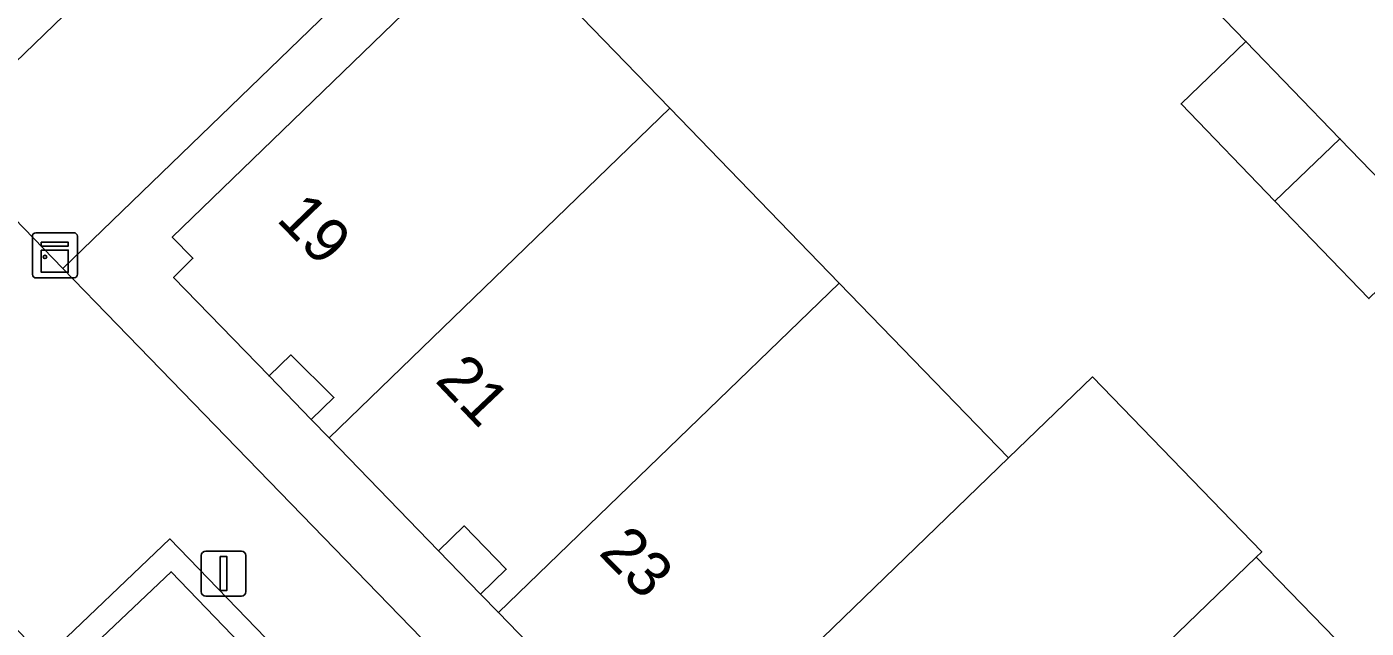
# Model space of a CAD drawing. Extents: x 157445 to 158888, y 383061 to 384688.
# Drawn here: x 158380.9 to 158410.6, y 383998.26 to 384011.61 of the extents above; entities that cross this region are included whole.
import ezdxf

# ---------------------------------------------------------------- set-up
doc = ezdxf.new("R2010")
doc.units = 0
for name, color, linetype in [('IMGEO_Erf', 7, 'Continuous'), ('IMGEO_Groenvoorziening', 7, 'Continuous'), ('IMGEO_Haag', 7, 'Continuous'), ('IMGEO_Kast', 7, 'Continuous'), ('IMGEO_Lichtmast', 7, 'Continuous'), ('IMGEO_Muur', 7, 'Continuous'), ('IMGEO_Pand', 7, 'Continuous'), ('IMGEO_Pand_nummerreeks', 7, 'Continuous'), ('IMGEO_Pand_overbouw', 7, 'Continuous'), ('IMGEO_Parkeervlak_open', 7, 'Continuous'), ('IMGEO_Voetpad_open', 7, 'Continuous')]:
    doc.layers.add(name, color=color, linetype=linetype)

msp = doc.modelspace()

# ---------------------------------------------------------------- linework, layer by layer
at = {"layer": 'IMGEO_Erf'}
msp.add_lwpolyline([(158410.66, 384005.58), (158408.577, 384007.739), (158406.494, 384009.899), (158407.933, 384011.288), (158404.595, 384014.734), (158403.157, 384013.344), (158401.073, 384015.5), (158398.991, 384017.653), (158400.429, 384019.043), (158399.425, 384020.076), (158398.691, 384020.831), (158398.586, 384020.939), (158391.249, 384013.842), (158395.159, 384009.802), (158398.914, 384005.921), (158402.669, 384002.042), (158404.529, 384003.842), (158408.285, 383999.962), (158408.163, 383999.844), (158411.919, 383995.963)], dxfattribs=at)
for points in [[(158387.714, 384003.386), (158386.759, 384004.33), (158386.275, 384003.863), (158387.211, 384002.899)], [(158391.532, 383999.572), (158390.6, 384000.535), (158390.032, 383999.985), (158390.962, 383999.02)]]:
    msp.add_lwpolyline(points, close=True, dxfattribs=at)
at = {"layer": 'IMGEO_Groenvoorziening'}
for points in [[(158406.612, 384035.924), (158405.636, 384036.927), (158375.536, 384007.832), (158376.488, 384006.81), (158378.9, 384009.142)], [(158402.702, 383961.792), (158410.402, 383969.266), (158406.173, 383973.754), (158407.545, 383975.155), (158384.103, 383999.517), (158381.3, 383996.861), (158377.136, 384001.182), (158371.541, 383995.789), (158375.674, 383991.492), (158373.373, 383989.217), (158396.965, 383964.823), (158398.427, 383966.214)]]:
    msp.add_lwpolyline(points, close=True, dxfattribs=at)
at = {"layer": 'IMGEO_Haag'}
msp.add_lwpolyline([(158406.612, 384035.924), (158405.636, 384036.927), (158375.536, 384007.832), (158376.488, 384006.81), (158378.9, 384009.142)], close=True, dxfattribs=at)
at = {"layer": 'IMGEO_Kast'}
for p, q in [((158381.102, 384007.039), (158381.943, 384007.039)), ((158381.943, 384007.039), (158381.102, 384007.039)), ((158381.027, 384006.114), (158381.027, 384006.955)), ((158381.027, 384006.955), (158381.027, 384006.114)), ((158382.027, 384006.964), (158382.027, 384006.123)), ((158382.027, 384006.123), (158382.027, 384006.964)), ((158381.952, 384006.039), (158381.111, 384006.039)), ((158381.111, 384006.039), (158381.952, 384006.039))]:
    msp.add_line(p, q, dxfattribs=at)
for points in [[(158381.222, 384006.829), (158381.822, 384006.829), (158381.822, 384006.744), (158381.222, 384006.744), (158381.222, 384006.829)], [(158381.222, 384006.654), (158381.822, 384006.654), (158381.822, 384006.165), (158381.222, 384006.165), (158381.222, 384006.654)]]:
    msp.add_lwpolyline(points, dxfattribs=at)
msp.add_circle((158381.306, 384006.503), 0.0377, dxfattribs=at)
for centre, start, end in [((158381.105, 384006.961), 92.4484, 184.2845), ((158381.105, 384006.961), 92.4484, 184.2845), ((158381.949, 384006.961), 2.4484, 94.2845), ((158381.949, 384006.961), 2.4484, 94.2845), ((158381.105, 384006.117), 182.4484, 274.2845), ((158381.105, 384006.117), 182.4484, 274.2845), ((158381.949, 384006.117), 272.4484, 4.2845), ((158381.949, 384006.117), 272.4484, 4.2845)]:
    msp.add_arc(centre, 0.0779, start, end, dxfattribs=at)
at = {"layer": 'IMGEO_Lichtmast'}
for p, q in [((158384.871, 383999.977), (158385.661, 383999.977)), ((158385.661, 383999.977), (158384.871, 383999.977)), ((158384.771, 383999.077), (158384.771, 383999.877)), ((158384.771, 383999.877), (158384.771, 383999.077)), ((158385.761, 383999.877), (158385.761, 383999.077)), ((158385.761, 383999.077), (158385.761, 383999.877)), ((158385.661, 383998.977), (158384.871, 383998.977)), ((158384.871, 383998.977), (158385.661, 383998.977))]:
    msp.add_line(p, q, dxfattribs=at)
msp.add_lwpolyline([(158385.191, 383999.852), (158385.341, 383999.852), (158385.341, 383999.102), (158385.191, 383999.102), (158385.191, 383999.852)], dxfattribs=at)
for centre, start, end in [((158384.871, 383999.877), 90, 180), ((158384.871, 383999.877), 90, 180), ((158385.661, 383999.877), 0, 90), ((158385.661, 383999.877), 360, 90), ((158384.871, 383999.077), 180, 270), ((158384.871, 383999.077), 180, 270), ((158385.661, 383999.077), 270, 0), ((158385.661, 383999.077), 270, 0)]:
    msp.add_arc(centre, 0.1, start, end, dxfattribs=at)
at = {"layer": 'IMGEO_Muur'}
for points in [[(158373.961, 383998.839), (158370.794, 383995.807), (158374.975, 383991.488), (158372.626, 383989.228), (158396.978, 383964.102), (158398.439, 383965.529), (158402.704, 383961.07), (158406.92, 383965.171), (158411.135, 383969.271), (158406.832, 383973.719), (158408.3, 383975.158), (158384.072, 384000.247), (158381.302, 383997.603), (158377.128, 384001.87)], [(158398.427, 383966.214), (158396.965, 383964.823), (158373.373, 383989.217), (158375.674, 383991.492), (158371.541, 383995.789), (158377.136, 384001.182), (158381.3, 383996.861), (158384.103, 383999.517), (158407.545, 383975.155), (158406.173, 383973.754), (158410.402, 383969.266), (158402.702, 383961.792)]]:
    msp.add_lwpolyline(points, close=True, dxfattribs=at)
at = {"layer": 'IMGEO_Pand'}
for points in [[(158395.159, 384009.802), (158391.249, 384013.842), (158384.129, 384006.939), (158384.587, 384006.476), (158384.157, 384006.05), (158386.275, 384003.863), (158386.759, 384004.33), (158387.714, 384003.386), (158387.211, 384002.899), (158387.605, 384002.492)], [(158408.577, 384007.739), (158410.016, 384009.128), (158407.933, 384011.288), (158406.494, 384009.899)], [(158391.359, 383998.61), (158398.914, 384005.921), (158395.159, 384009.802), (158387.605, 384002.492), (158390.032, 383999.985), (158390.6, 384000.535), (158391.532, 383999.572), (158390.962, 383999.02)], [(158408.577, 384007.739), (158410.66, 384005.58), (158412.099, 384006.969), (158410.016, 384009.128)], [(158402.669, 384002.042), (158398.914, 384005.921), (158391.359, 383998.61), (158393.783, 383996.104), (158394.351, 383996.653), (158395.283, 383995.69), (158394.715, 383995.138), (158395.113, 383994.728)], [(158406.424, 383998.161), (158408.163, 383999.844), (158408.285, 383999.962), (158404.529, 384003.842), (158402.669, 384002.042), (158395.113, 383994.728), (158397.536, 383992.226), (158398.104, 383992.776), (158399.036, 383991.813), (158398.469, 383991.26), (158398.868, 383990.848)], [(158410.18, 383994.28), (158411.919, 383995.963), (158408.163, 383999.844), (158406.424, 383998.161), (158398.868, 383990.848), (158401.286, 383988.35), (158401.854, 383988.899), (158402.786, 383987.937), (158402.224, 383987.379), (158402.622, 383986.967)]]:
    msp.add_lwpolyline(points, close=True, dxfattribs=at)
at = {"layer": 'IMGEO_Pand_overbouw'}
for points in [[(158387.211, 384002.899), (158387.714, 384003.386), (158386.759, 384004.33), (158386.275, 384003.863)], [(158390.962, 383999.02), (158391.532, 383999.572), (158390.6, 384000.535), (158390.032, 383999.985)]]:
    msp.add_lwpolyline(points, close=True, dxfattribs=at)
at = {"layer": 'IMGEO_Parkeervlak_open'}
msp.add_lwpolyline([(158479.112, 384060.048), (158419.976, 384002.915), (158404.375, 384019.015), (158406.965, 384021.547), (158403.216, 384025.426), (158399.67, 384021.981), (158399.771, 384021.876), (158398.691, 384020.831), (158399.425, 384020.076), (158400.429, 384019.043), (158402.512, 384016.889), (158404.595, 384014.734), (158407.933, 384011.288), (158410.016, 384009.128), (158412.099, 384006.969), (158413.779, 384005.236), (158415.166, 384003.808), (158412.95, 384001.655), (158417.645, 383996.782), (158419.861, 383998.936), (158421.251, 383997.505)], dxfattribs=at)
at = {"layer": 'IMGEO_Voetpad_open'}
for points in [[(158410.576, 384034.18), (158381.698, 384006.247), (158414.471, 383972.443), (158509.719, 384064.516)], [(158434.549, 383949.942), (158424.462, 383960.428), (158424.275, 383960.248), (158422.501, 383962.093), (158422.28, 383961.878), (158421.976, 383962.187), (158420.325, 383964.841), (158416.436, 383968.853), (158417.213, 383969.604), (158414.471, 383972.443), (158381.698, 384006.247), (158378.9, 384009.142), (158376.488, 384006.81), (158375.536, 384007.832), (158373.402, 384010.041), (158373.022, 384009.674), (158344.644, 384039.049)], [(158342.789, 384037.301), (158371.243, 384007.918), (158374.275, 384004.786), (158371.163, 384001.748), (158373.961, 383998.839), (158377.128, 384001.87), (158381.302, 383997.603), (158384.072, 384000.247), (158408.3, 383975.158), (158406.832, 383973.719), (158411.135, 383969.271), (158406.92, 383965.171), (158409.715, 383962.302), (158413.982, 383966.412), (158434.057, 383945.589)], [(158393.783, 383996.104), (158391.359, 383998.61), (158390.962, 383999.02), (158390.032, 383999.985), (158387.605, 384002.492), (158387.211, 384002.899), (158386.275, 384003.863), (158384.157, 384006.05), (158384.587, 384006.476), (158384.129, 384006.939), (158391.249, 384013.842), (158398.586, 384020.939), (158398.691, 384020.831), (158399.771, 384021.876), (158399.67, 384021.981), (158403.216, 384025.426), (158403.107, 384025.543), (158403.566, 384025.983), (158403.857, 384025.68), (158404.871, 384026.664), (158404.184, 384027.397), (158407.838, 384030.929), (158408.537, 384030.202), (158409.558, 384031.189)]]:
    msp.add_lwpolyline(points, dxfattribs=at)
msp.add_lwpolyline([(158410.576, 384034.18), (158406.07, 384038.819), (158401.67, 384043.348), (158401.568, 384043.452), (158400.423, 384042.339), (158400.53, 384042.228), (158403.516, 384039.138), (158373.402, 384010.041), (158375.536, 384007.832), (158405.636, 384036.927), (158406.612, 384035.924), (158378.9, 384009.142), (158381.698, 384006.247)], close=True, dxfattribs=at)

# ---------------------------------------------------------------- texts
at = {"layer": 'IMGEO_Pand_nummerreeks'}
for s, rotation, p in [('19', 314.0264, (158386.416, 384007.323)), ('21', 313.5516, (158389.932, 384003.75)), ('23', 314.5513, (158393.559, 383999.922))]:
    msp.add_text(s, height=1, rotation=rotation, dxfattribs=at).set_placement(p)

doc.saveas('drawing.dxf')
